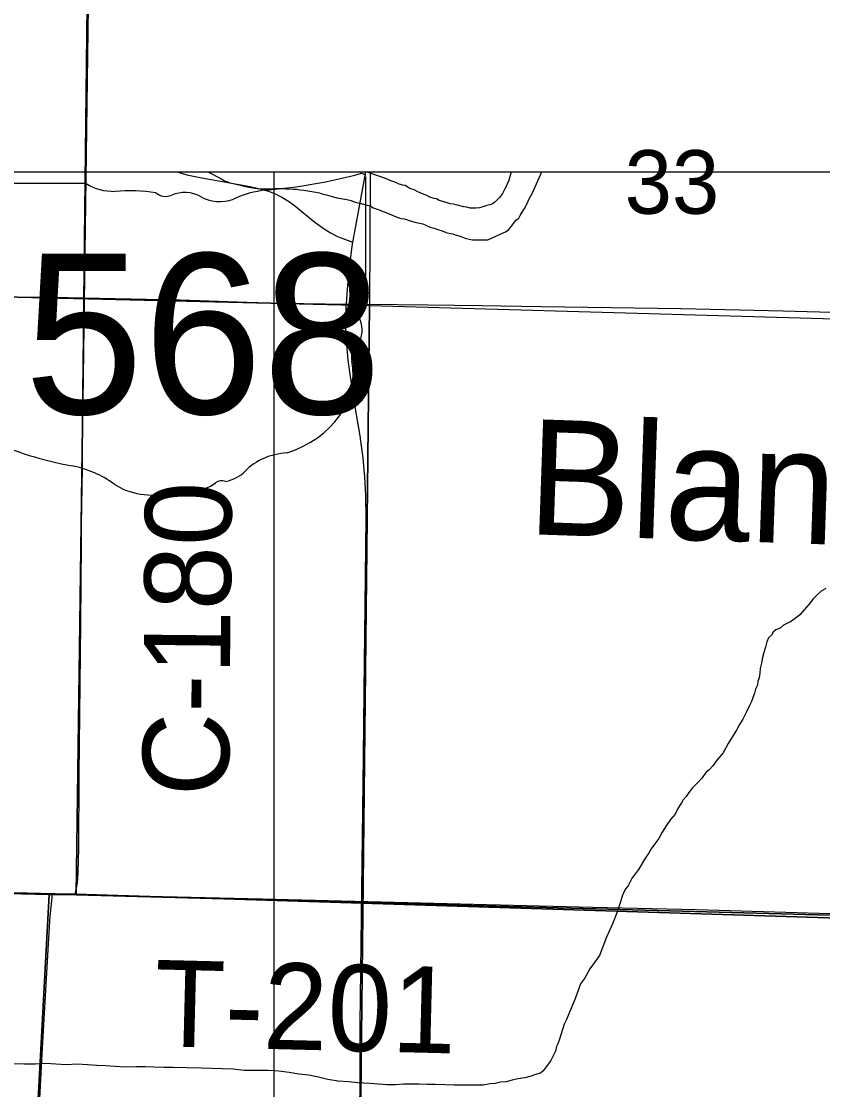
# Model space of a CAD drawing. Extents: x 0 to 68, y 0 to 52.9.
# Drawn here: x 45.735 to 46.43, y 37.738 to 38.666 of the extents above; entities that cross this region are included whole.
import ezdxf

# ---------------------------------------------------------------- set-up
doc = ezdxf.new("R2010")
doc.units = 0
for name, color, linetype in [('Default', 7, 'Continuous'), ('GM_X_County_Road', 7, 'Continuous'), ('GM_X_County_Road_Text', 7, 'Continuous'), ('GM_X_Minor_River', 7, 'Continuous'), ('GM_X_State_Route', 7, 'Continuous'), ('GM_X_State_Shield', 7, 'Continuous'), ('GM_X_Township', 7, 'Continuous'), ('GM_X_Township_Road', 7, 'Continuous'), ('GM_X_Township_Road_Text', 7, 'Continuous')]:
    doc.layers.add(name, color=color, linetype=linetype)

msp = doc.modelspace()

# ---------------------------------------------------------------- linework, layer by layer
at = {"layer": 'Default'}
for p, q in [((42.25806, 38.53508), (49.65006, 38.53508)), ((45.95406, 31.14308), (45.95406, 38.53508))]:
    msp.add_line(p, q, dxfattribs=at)
for points in [[(45.79985, 39.21605), (45.7821, 37.90702), (45.7586, 37.9073), (44.45233, 37.93902), (44.47349, 39.25009)], [(47.12776, 39.18296), (47.10596, 37.87106), (47.08147, 37.87185), (45.7821, 37.90702), (45.79985, 39.21605)], [(44.96064, 38.44451), (46.03674, 38.4191), (46.02513, 37.36139), (44.96032, 37.38586)], [(46.03674, 38.4191), (47.10782, 38.38814), (47.09744, 37.33201), (46.02513, 37.36139)], [(44.41032, 37.93957), (44.45233, 37.93902), (45.7586, 37.9073), (45.68961, 36.62483), (44.34414, 36.66665)], [(45.7586, 37.9073), (45.7821, 37.90702), (47.08147, 37.87185), (47.04294, 36.58651), (45.68961, 36.62483)]]:
    msp.add_lwpolyline(points, close=True, dxfattribs=at)
for points in [[(46.03753, 38.53508), (46.03674, 38.4191), (44.96064, 38.44451), (44.96121, 38.53508)], [(45.86982, 38.53508), (45.87828, 38.53258), (45.89117, 38.5298), (45.9106, 38.52634), (45.9332, 38.5223), (45.94036, 38.52067)], [(45.89651, 38.53508), (45.90706, 38.52965), (45.91105, 38.52718), (45.91346, 38.52635), (45.91587, 38.52551), (45.91948, 38.52466), (45.9223, 38.52422), (45.9247, 38.52339), (45.92792, 38.52254), (45.93193, 38.52169), (45.93716, 38.52081), (45.94118, 38.52036), (45.9448, 38.52031), (45.94803, 38.52027), (45.95125, 38.52023), (45.95407, 38.52059), (45.95649, 38.52056), (45.95971, 38.52052), (45.96253, 38.52048), (45.96455, 38.52046), (45.96656, 38.52043), (45.97058, 38.51997), (45.9734, 38.51994), (45.97622, 38.5195), (45.97984, 38.51905), (45.99029, 38.5173), (45.99351, 38.51686), (45.99551, 38.51603), (45.99953, 38.51518), (46.00354, 38.51392), (46.00836, 38.51265), (46.01358, 38.51178), (46.0172, 38.51093), (46.02081, 38.51008), (46.02442, 38.50882), (46.02844, 38.50797), (46.03165, 38.50712), (46.03486, 38.50627), (46.03767, 38.50543), (46.04007, 38.5038), (46.04529, 38.50212), (46.0501, 38.50005), (46.05531, 38.49797), (46.06011, 38.4959), (46.06413, 38.49464), (46.06694, 38.4942), (46.06895, 38.49377), (46.07135, 38.49294), (46.07617, 38.49127), (46.08019, 38.49041), (46.083, 38.48997), (46.0858, 38.48873), (46.08941, 38.48708), (46.09302, 38.48623), (46.09623, 38.48498), (46.09984, 38.48373), (46.10345, 38.48247), (46.10707, 38.48162)], [(46.03346, 38.53508), (46.02461, 38.48785), (46.02208, 38.47407)], [(46.15978, 38.53508), (46.15759, 38.52676), (46.15635, 38.52477), (46.15552, 38.52237), (46.15428, 38.52038), (46.15222, 38.51639), (46.14976, 38.51281), (46.14568, 38.50884), (46.14364, 38.50726), (46.14122, 38.50649), (46.13839, 38.50572), (46.13636, 38.50495), (46.13232, 38.50379), (46.1295, 38.50343), (46.12748, 38.50345), (46.12426, 38.5035), (46.12145, 38.50434), (46.11864, 38.50477), (46.11221, 38.50647), (46.1098, 38.5069), (46.10699, 38.50734), (46.10338, 38.50859), (46.10057, 38.50943), (46.09736, 38.51028), (46.09496, 38.51151), (46.09295, 38.51194), (46.08934, 38.51319), (46.08653, 38.51444), (46.08293, 38.51609), (46.07892, 38.51775), (46.07572, 38.5194), (46.07171, 38.52066), (46.06771, 38.52312), (46.0657, 38.52355), (46.06249, 38.5244), (46.05888, 38.52605), (46.05527, 38.5273), (46.05167, 38.52896), (46.04926, 38.52979), (46.03399, 38.53508)], [(46.10707, 38.48162), (46.10907, 38.48119), (46.11108, 38.48036), (46.11429, 38.47952), (46.1171, 38.47868), (46.1199, 38.47744), (46.12352, 38.47658), (46.12633, 38.47615), (46.12835, 38.47612), (46.13117, 38.47608), (46.13439, 38.47604), (46.13761, 38.476), (46.13963, 38.47597), (46.14287, 38.47754), (46.15543, 38.4834), (46.15746, 38.48458), (46.16032, 38.48816), (46.16237, 38.49094), (46.16442, 38.49333), (46.16645, 38.49491), (46.16769, 38.4973), (46.16934, 38.50009), (46.17139, 38.50328), (46.17345, 38.50687), (46.17552, 38.51166), (46.17841, 38.51685), (46.18652, 38.53508)], [(45.94036, 38.52067), (45.94276, 38.52013), (45.94898, 38.51829), (45.95502, 38.51597), (45.96082, 38.51312), (45.96635, 38.50976), (45.97163, 38.50596), (45.98949, 38.4915), (45.99747, 38.48561), (46.00306, 38.48205), (46.00901, 38.479), (46.01224, 38.47785), (46.02208, 38.47407)], [(46.02208, 38.47407), (46.0213, 38.46819), (46.02009, 38.45859), (46.019, 38.44885), (46.01841, 38.44232), (46.01751, 38.43317), (46.01665, 38.4202)]]:
    msp.add_lwpolyline(points, dxfattribs=at)
at = {"layer": 'GM_X_County_Road'}
for points in [[(45.78131, 37.90763), (45.78231, 37.91241), (45.78314, 37.91796), (45.78341, 37.9207), (45.78377, 37.92736), (45.78433, 37.94656), (45.78469, 38.01127), (45.78609, 38.14262), (45.78662, 38.21235), (45.78669, 38.2287), (45.78754, 38.27789), (45.78767, 38.31891), (45.78849, 38.39274), (45.78911, 38.45021), (45.79162, 38.68002)], [(46.02829, 37.66329), (46.02879, 37.75514), (46.02884, 37.79452), (46.03149, 38.02743), (46.03232, 38.08318), (46.03309, 38.15864), (46.03401, 38.23407), (46.0337, 38.25372), (46.03287, 38.27007), (46.03135, 38.28635), (46.02866, 38.30581), (46.02257, 38.34098), (46.01841, 38.37143), (46.01707, 38.38478), (46.0163, 38.3982), (46.01635, 38.41021), (46.01648, 38.41457), (46.01665, 38.4202)], [(45.72506, 37.2633), (45.73042, 37.37161), (45.74313, 37.60098), (45.74854, 37.69105), (45.75255, 37.7689), (45.75895, 37.87949), (45.75964, 37.88834), (45.76092, 37.90182), (45.76151, 37.90822)], [(45.76151, 37.90822), (45.78131, 37.90763)]]:
    msp.add_lwpolyline(points, dxfattribs=at)
at = {"layer": 'GM_X_Minor_River'}
for points in [[(46.43303, 38.17315), (46.42901, 38.17065), (46.42549, 38.16765), (46.42197, 38.16415), (46.41845, 38.15915), (46.41442, 38.15464), (46.4104, 38.15014), (46.40789, 38.14814), (46.40537, 38.14614), (46.40236, 38.14415), (46.39934, 38.14265), (46.39633, 38.14116), (46.39331, 38.13866), (46.3898, 38.13716), (46.38728, 38.13517), (46.38578, 38.13266), (46.38326, 38.13016), (46.38175, 38.12665), (46.38073, 38.12214), (46.37922, 38.11763)], [(46.37922, 38.11763), (46.3782, 38.11312), (46.37719, 38.10811), (46.37618, 38.1036), (46.37567, 38.09958), (46.37515, 38.09557), (46.37414, 38.09257), (46.37363, 38.08906), (46.37212, 38.08555), (46.37111, 38.08204), (46.3701, 38.07903), (46.36859, 38.07503), (46.36657, 38.07102), (46.36405, 38.06551), (46.36102, 38.0595), (46.358, 38.05499), (46.35548, 38.04999), (46.35196, 38.04448), (46.34843, 38.03847), (46.3439, 38.03046), (46.33836, 38.02395), (46.33484, 38.01895), (46.33182, 38.01545), (46.32931, 38.01345), (46.32528, 38.00845), (46.32277, 38.00544), (46.32026, 38.00294), (46.31724, 37.99994), (46.31422, 37.99594), (46.3117, 37.99243), (46.30919, 37.98943), (46.30768, 37.98693), (46.30616, 37.98443), (46.30415, 37.98142), (46.30213, 37.97692), (46.29811, 37.97241), (46.29459, 37.96691), (46.29106, 37.9614), (46.28804, 37.95589), (46.28452, 37.95139), (46.2815, 37.94688), (46.27898, 37.94287), (46.27696, 37.93987), (46.27495, 37.93687), (46.27293, 37.93336), (46.27042, 37.92886), (46.26689, 37.92435), (46.26488, 37.92185), (46.26337, 37.91885), (46.26135, 37.91484), (46.25934, 37.91234), (46.25783, 37.90933), (46.25631, 37.90583), (46.2548, 37.90082), (46.25227, 37.8928), (46.24773, 37.88177), (46.24269, 37.87025), (46.23663, 37.85422), (46.22808, 37.84271), (46.22354, 37.83419), (46.22002, 37.82969), (46.2185, 37.82568), (46.21699, 37.82067), (46.21446, 37.81466), (46.21194, 37.80865), (46.20993, 37.80364), (46.20791, 37.79863), (46.20589, 37.79462), (46.20185, 37.78159), (46.20033, 37.77758), (46.19932, 37.77508), (46.19831, 37.77107), (46.19629, 37.76706), (46.19428, 37.76305), (46.19227, 37.76005), (46.19025, 37.75755), (46.18773, 37.75404), (46.18522, 37.75204), (46.1802, 37.75056), (46.17719, 37.74956), (46.17167, 37.74808), (46.16565, 37.74709), (46.16063, 37.7461), (46.15561, 37.74462), (46.15059, 37.74413), (46.14607, 37.74314), (46.14155, 37.74265), (46.13553, 37.74167), (46.12901, 37.74169), (46.11847, 37.74172), (46.11045, 37.74175), (46.10242, 37.74177), (46.09389, 37.7423), (46.08687, 37.74233), (46.07984, 37.74235), (46.07332, 37.74237), (46.0663, 37.74239), (46.05977, 37.74191), (46.05225, 37.74194), (46.04472, 37.74246), (46.0372, 37.74299)], [(46.0372, 37.74299), (46.02666, 37.74352), (46.01864, 37.74455), (46.00961, 37.74508), (46.00058, 37.74661), (45.99256, 37.74865), (45.98403, 37.75018), (45.97551, 37.75121), (45.96698, 37.75274), (45.95796, 37.75377), (45.94892, 37.7543), (45.93989, 37.75433), (45.92785, 37.75437), (45.91832, 37.7554), (45.90929, 37.75594), (45.89976, 37.75597), (45.89073, 37.7565), (45.86615, 37.75708), (45.85812, 37.7571), (45.84959, 37.75713), (45.84207, 37.75765), (45.83454, 37.75768), (45.82401, 37.75721), (45.81598, 37.75774), (45.80745, 37.75827), (45.79993, 37.75879), (45.7919, 37.75932), (45.78287, 37.75985), (45.77334, 37.75938), (45.76431, 37.75991), (45.75578, 37.76044), (45.74675, 37.75996), (45.73722, 37.75999), (45.72468, 37.76004)]]:
    msp.add_lwpolyline(points, dxfattribs=at)
at = {"layer": 'GM_X_State_Route'}
for points in [[(45.73074, 38.42661), (45.76155, 38.42609), (45.84329, 38.42453), (45.85571, 38.42427)], [(45.85571, 38.42427), (45.87271, 38.4239), (45.93031, 38.42188), (45.95933, 38.42107), (45.96158, 38.42103)], [(45.96158, 38.42103), (46.01665, 38.4202)], [(46.01665, 38.4202), (46.03462, 38.42002)], [(46.03462, 38.42002), (46.08746, 38.4195)], [(46.08746, 38.4195), (46.13386, 38.41905), (46.18631, 38.41818), (46.30724, 38.41623), (46.30762, 38.41623), (46.39612, 38.41428), (46.44856, 38.41293), (46.49445, 38.41207), (46.49921, 38.41191)]]:
    msp.add_lwpolyline(points, dxfattribs=at)
at = {"layer": 'GM_X_State_Shield'}
for p, q in [((46.03351, 38.41955), (46.03351, 38.53009)), ((45.79082, 38.52486), (45.68889, 38.52486)), ((46.03347, 38.41957), (46.03351, 38.41955))]:
    msp.add_line(p, q, dxfattribs=at)
for centre, major_axis, start_param, end_param in [((45.81509, 38.54939), (0.03911, 0), 4.042523, 4.731795), ((45.90953, 38.81297), (0.36909, 0), 4.814394, 5.042369), ((46.02965, 38.53055), (0.00387, 0), 6.141152, 7.989035), ((45.82806, 38.40622), (0.1404, 0), 1.404758, 1.657858), ((45.85993, 38.52277), (0.01128, 0), 3.836095, 5.185415), ((45.87649, 38.49834), (0.02346, 0), 0.950623, 2.079405), ((45.95661, 38.46031), (0.07426, 0), 1.699011, 2.107814), ((45.90677, 38.53184), (0.02822, 0), 4.081561, 5.145723), ((46.03261, 38.41143), (0.006, 0), 1.883978, 3.671073), ((46.02937, 38.41912), (0.00415, 0), 5.05454, 6.418171), ((45.99446, 38.39746), (0.03599, 0), 5.934695, 6.695948), ((46.04739, 38.37328), (0.02619, 0), 2.387724, 3.262537), ((45.93021, 38.35922), (0.09232, 0), 5.101752, 6.440018), ((45.83778, 38.48757), (0.26654, 0), 4.195997, 4.488961), ((45.96913, 38.25057), (0.05056, 0), 1.647645, 2.488434), ((45.75831, 38.21496), (0.08339, 0), 0.823519, 1.323587), ((45.90507, 38.28941), (0.02983, 0), 4.937069, 5.64225), ((45.88295, 38.28083), (0.0282, 0), 4.691044, 5.507374), ((45.90846, 38.26036), (0.00794, 0), 1.147584, 2.315152), ((45.84851, 38.29665), (0.05292, 0), 4.026481, 4.996735), ((45.87908, 38.22359), (0.04348, 0), 1.495662, 1.94098)]:
    msp.add_ellipse(centre, major_axis=major_axis, ratio=0.8, start_param=start_param, end_param=end_param, dxfattribs=at)
at = {"layer": 'GM_X_Township'}
for points in [[(50.34506, 37.77433), (49.87003, 37.78728), (49.7424, 37.78907), (49.09193, 37.81286), (48.42924, 37.83782), (47.97584, 37.8521), (47.09341, 37.87493), (46.43542, 37.88698), (45.78152, 37.90751), (45.76356, 37.9078), (44.77759, 37.93161), (44.12143, 37.94309), (43.3203, 37.94792), (43.31455, 37.9477), (43.13228, 37.95106), (43.13722, 38.12535), (43.1394, 38.18651), (43.13947, 38.19396), (43.15039, 38.61621), (43.15805, 38.89613)], [(44.77759, 37.93161), (45.76356, 37.9078), (45.78152, 37.90751), (46.43542, 37.88698), (47.09341, 37.87493), (47.97584, 37.8521), (48.42924, 37.83782), (49.09193, 37.81286), (49.7424, 37.78907), (49.71566, 36.99716), (49.70773, 36.74798), (49.69511, 36.18054), (49.68722, 35.85214), (49.65449, 34.5254), (49.63258, 33.86577), (49.61888, 33.2067), (49.60976, 32.7683)]]:
    msp.add_lwpolyline(points, dxfattribs=at)
at = {"layer": 'GM_X_Township_Road'}
for points in [[(44.7872, 37.93047), (44.85691, 37.92882), (44.93892, 37.9272), (45.11526, 37.9236), (45.28748, 37.91961), (45.33668, 37.91828), (45.4638, 37.91529), (45.57041, 37.9127), (45.66883, 37.91037), (45.75084, 37.90855), (45.76151, 37.90822)], [(45.78131, 37.90763), (45.83284, 37.90607), (45.94356, 37.90355), (46.2306, 37.89635), (46.32081, 37.89415), (46.42741, 37.89118), (46.44465, 37.89088)]]:
    msp.add_lwpolyline(points, dxfattribs=at)

# ---------------------------------------------------------------- texts
at = {"layer": 'Default'}
for s, height, rotation, p in [('33', 0.05525, 0.00001, (46.25839, 38.49865)), ('Blanchard', 0.100039, 358.0262, (46.17319, 38.22037))]:
    msp.add_text(s, height=height, rotation=rotation, dxfattribs=at).set_placement(p)
at = {"layer": 'GM_X_County_Road_Text'}
msp.add_text('C-180', height=0.075, rotation=89.44765, dxfattribs=at).set_placement((45.9146, 37.99238))
at = {"layer": 'GM_X_State_Shield'}
msp.add_text('568', height=0.139219, dxfattribs=at).set_placement((45.73693, 38.3248))
at = {"layer": 'GM_X_Township_Road_Text'}
msp.add_text('T-201', height=0.075, rotation=358.59569, dxfattribs=at).set_placement((45.8493, 37.77554))

doc.saveas('drawing.dxf')
